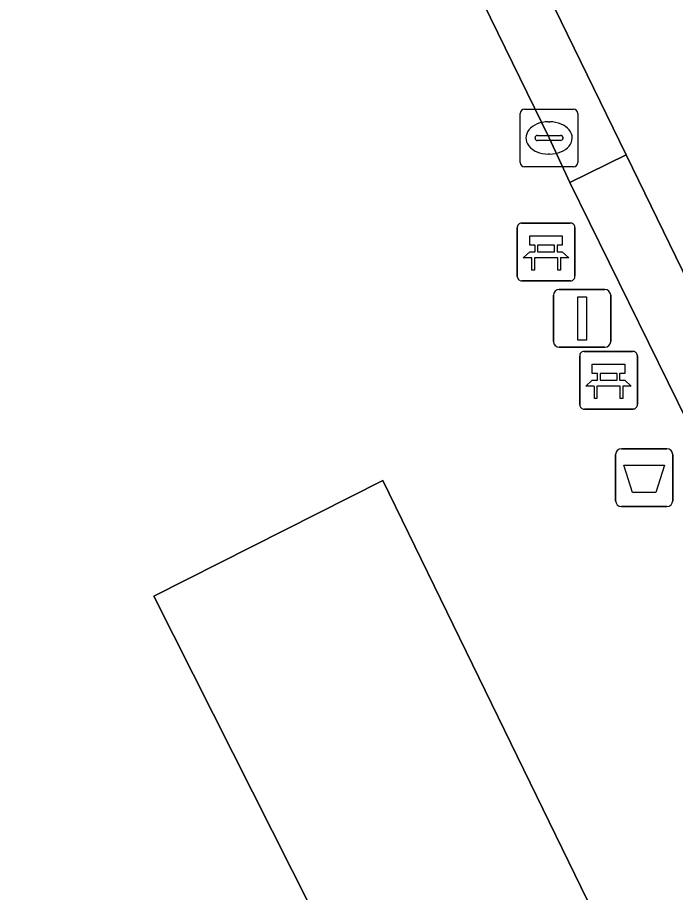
# Model space of a CAD drawing. Extents: x 160455 to 162082, y 388339 to 389736.
# Drawn here: x 161012.9 to 161024.3, y 388865.99 to 388881.14 of the extents above; entities that cross this region are included whole.
import ezdxf

# ---------------------------------------------------------------- set-up
doc = ezdxf.new("R2010")
doc.units = 0
for name, color, linetype in [('IMGEO_Afvalbak', 7, 'Continuous'), ('IMGEO_Bank', 7, 'Continuous'), ('IMGEO_Groenvoorziening', 7, 'Continuous'), ('IMGEO_Kolk', 7, 'Continuous'), ('IMGEO_Lichtmast', 7, 'Continuous'), ('IMGEO_Voetgangersgebied_open', 7, 'Continuous'), ('IMGEO_Voetpad_open', 7, 'Continuous')]:
    doc.layers.add(name, color=color, linetype=linetype)

msp = doc.modelspace()

# ---------------------------------------------------------------- linework, layer by layer
at = {"layer": 'IMGEO_Afvalbak'}
for p, q in [((161023.26, 388872.77), (161023.26, 388873.57)), ((161023.26, 388873.57), (161023.26, 388872.77)), ((161023.36, 388873.67), (161024.15, 388873.67)), ((161024.15, 388873.67), (161023.36, 388873.67)), ((161024.25, 388873.57), (161024.25, 388872.77)), ((161024.25, 388872.77), (161024.25, 388873.57)), ((161024.15, 388872.67), (161023.36, 388872.67)), ((161023.36, 388872.67), (161024.15, 388872.67))]:
    msp.add_line(p, q, dxfattribs=at)
msp.add_lwpolyline([(161023.403, 388873.384), (161024.107, 388873.384), (161023.958, 388872.914), (161023.552, 388872.914), (161023.403, 388873.384)], dxfattribs=at)
for centre, start, end in [((161023.36, 388873.57), 90, 180), ((161023.36, 388873.57), 90, 180), ((161024.15, 388873.57), 0, 90), ((161024.15, 388873.57), 360, 90), ((161023.36, 388872.77), 180, 270), ((161023.36, 388872.77), 180, 270), ((161024.15, 388872.77), 270, 0), ((161024.15, 388872.77), 270, 0)]:
    msp.add_arc(centre, 0.1, start, end, dxfattribs=at)
at = {"layer": 'IMGEO_Bank'}
for p, q in [((161021.556, 388876.653), (161021.556, 388877.494)), ((161021.556, 388877.494), (161021.556, 388876.653)), ((161021.631, 388877.578), (161022.472, 388877.578)), ((161022.472, 388877.578), (161021.631, 388877.578)), ((161022.556, 388877.503), (161022.556, 388876.662)), ((161022.556, 388876.662), (161022.556, 388877.503)), ((161021.865, 388877.084), (161021.865, 388877.19)), ((161021.909, 388877.19), (161021.909, 388877.084)), ((161022.197, 388877.196), (161021.915, 388877.196)), ((161022.203, 388877.084), (161022.203, 388877.19)), ((161022.247, 388877.19), (161022.247, 388877.084)), ((161021.915, 388877.078), (161022.197, 388877.078)), ((161022.253, 388876.976), (161021.86, 388876.976)), ((161022.481, 388876.578), (161021.64, 388876.578)), ((161021.64, 388876.578), (161022.481, 388876.578)), ((161022.638, 388874.431), (161022.638, 388875.272)), ((161022.638, 388875.272), (161022.638, 388874.431)), ((161022.713, 388875.356), (161023.554, 388875.356)), ((161023.554, 388875.356), (161022.713, 388875.356)), ((161023.638, 388875.281), (161023.638, 388874.44)), ((161023.638, 388874.44), (161023.638, 388875.281)), ((161022.947, 388874.862), (161022.947, 388874.968)), ((161022.991, 388874.968), (161022.991, 388874.862)), ((161023.279, 388874.974), (161022.997, 388874.974)), ((161023.285, 388874.862), (161023.285, 388874.968)), ((161023.329, 388874.968), (161023.329, 388874.862)), ((161023.335, 388874.754), (161022.942, 388874.754)), ((161022.997, 388874.856), (161023.279, 388874.856)), ((161023.563, 388874.356), (161022.722, 388874.356)), ((161022.722, 388874.356), (161023.563, 388874.356))]:
    msp.add_line(p, q, dxfattribs=at)
for points in [[(161021.859, 388877.196), (161021.773, 388877.196), (161021.773, 388877.357), (161022.336, 388877.357), (161022.336, 388877.196), (161022.253, 388877.196)], [(161021.803, 388876.976), (161021.661, 388876.976), (161021.773, 388877.078), (161021.859, 388877.078)], [(161022.253, 388877.078), (161022.336, 388877.078), (161022.448, 388876.976), (161022.309, 388876.976)], [(161021.853, 388876.969), (161021.853, 388876.762), (161021.81, 388876.762), (161021.81, 388876.969)], [(161022.303, 388876.969), (161022.303, 388876.762), (161022.259, 388876.762), (161022.259, 388876.969)], [(161022.941, 388874.974), (161022.855, 388874.974), (161022.855, 388875.135), (161023.418, 388875.135), (161023.418, 388874.974), (161023.335, 388874.974)], [(161022.885, 388874.754), (161022.743, 388874.754), (161022.855, 388874.856), (161022.941, 388874.856)], [(161023.335, 388874.856), (161023.418, 388874.856), (161023.53, 388874.754), (161023.391, 388874.754)], [(161022.935, 388874.747), (161022.935, 388874.54), (161022.892, 388874.54), (161022.892, 388874.747)], [(161023.385, 388874.747), (161023.385, 388874.54), (161023.341, 388874.54), (161023.341, 388874.747)]]:
    msp.add_lwpolyline(points, dxfattribs=at)
for centre, radius, start, end in [((161021.634, 388877.5), 0.0779, 92.4484, 184.2845), ((161021.634, 388877.5), 0.0779, 92.4484, 184.2845), ((161022.478, 388877.5), 0.0779, 2.4484, 94.2845), ((161022.478, 388877.5), 0.0779, 2.4484, 94.2845), ((161021.858, 388877.189), 0.00671, 2.8957, 87.1043), ((161021.915, 388877.189), 0.00671, 92.8957, 177.1043), ((161022.197, 388877.189), 0.00671, 2.8957, 87.1043), ((161022.254, 388877.189), 0.00671, 92.8957, 177.1043), ((161021.858, 388877.085), 0.00671, 272.8957, 357.1043), ((161021.915, 388877.085), 0.00671, 182.8957, 267.1043), ((161022.197, 388877.085), 0.00671, 272.8957, 357.1043), ((161022.254, 388877.085), 0.00671, 182.8957, 267.1043), ((161021.803, 388876.969), 0.00671, 2.8957, 87.1043), ((161021.86, 388876.969), 0.00671, 92.8957, 177.1043), ((161022.252, 388876.969), 0.00671, 2.8957, 87.1043), ((161022.309, 388876.969), 0.00671, 92.8957, 177.1043), ((161021.634, 388876.656), 0.0779, 182.4484, 274.2845), ((161021.634, 388876.656), 0.0779, 182.4484, 274.2845), ((161022.478, 388876.656), 0.0779, 272.4484, 4.2845), ((161022.478, 388876.656), 0.0779, 272.4484, 4.2845), ((161022.716, 388875.278), 0.0779, 92.4484, 184.2845), ((161022.716, 388875.278), 0.0779, 92.4484, 184.2845), ((161023.56, 388875.278), 0.0779, 2.4484, 94.2845), ((161023.56, 388875.278), 0.0779, 2.4484, 94.2845), ((161022.94, 388874.967), 0.00671, 2.8957, 87.1043), ((161022.997, 388874.967), 0.00671, 92.8957, 177.1043), ((161023.279, 388874.967), 0.00671, 2.8957, 87.1043), ((161023.336, 388874.967), 0.00671, 92.8957, 177.1043), ((161022.885, 388874.747), 0.00671, 2.8957, 87.1043), ((161022.942, 388874.747), 0.00671, 92.8957, 177.1043), ((161022.94, 388874.863), 0.00671, 272.8957, 357.1043), ((161022.997, 388874.863), 0.00671, 182.8957, 267.1043), ((161023.279, 388874.863), 0.00671, 272.8957, 357.1043), ((161023.336, 388874.863), 0.00671, 182.8957, 267.1043), ((161023.334, 388874.747), 0.00671, 2.8957, 87.1043), ((161023.391, 388874.747), 0.00671, 92.8957, 177.1043), ((161022.716, 388874.434), 0.0779, 182.4484, 274.2845), ((161022.716, 388874.434), 0.0779, 182.4484, 274.2845), ((161023.56, 388874.434), 0.0779, 272.4484, 4.2845), ((161023.56, 388874.434), 0.0779, 272.4484, 4.2845)]:
    msp.add_arc(centre, radius, start, end, dxfattribs=at)
at = {"layer": 'IMGEO_Groenvoorziening'}
msp.add_lwpolyline([(161015.259, 388871.119), (161021.414, 388858.916), (161025.216, 388860.835), (161019.226, 388873.12)], close=True, dxfattribs=at)
at = {"layer": 'IMGEO_Kolk'}
for p, q in [((161021.606, 388878.626), (161021.606, 388879.478)), ((161021.681, 388879.552), (161022.533, 388879.552)), ((161022.607, 388879.478), (161022.607, 388878.626)), ((161022.094, 388879.332), (161022.119, 388879.332)), ((161021.865, 388879.046), (161021.865, 388879.058)), ((161022.303, 388879.009), (161021.905, 388879.009)), ((161021.908, 388879.095), (161022.306, 388879.095)), ((161022.349, 388879.058), (161022.349, 388879.046)), ((161022.117, 388878.772), (161022.092, 388878.772)), ((161022.533, 388878.552), (161021.681, 388878.552))]:
    msp.add_line(p, q, dxfattribs=at)
for points in [[(161021.606, 388878.626), (161021.606, 388879.478)], [(161021.681, 388879.552), (161022.533, 388879.552)], [(161022.607, 388879.478), (161022.607, 388878.626)], [(161022.533, 388878.552), (161021.681, 388878.552)]]:
    msp.add_lwpolyline(points, dxfattribs=at)
for centre, radius, start, end in [((161021.683, 388879.476), 0.0765, 91.552, 178.448), ((161021.683, 388879.476), 0.0765, 91.552, 178.448), ((161022.531, 388879.476), 0.0765, 1.552, 88.448), ((161022.531, 388879.476), 0.0765, 1.552, 88.448), ((161021.905, 388879.055), 0.0403, 85.8775, 175.7526), ((161021.902, 388879.045), 0.0366, 178.938, 274.7102), ((161022.306, 388879.052), 0.043, 264.8664, 352.4533), ((161022.31, 388879.057), 0.0386, 1.7309, 96.639), ((161021.683, 388878.628), 0.0765, 181.552, 268.448), ((161021.683, 388878.628), 0.0765, 181.552, 268.448), ((161022.531, 388878.628), 0.0765, 271.552, 358.448), ((161022.531, 388878.628), 0.0765, 271.552, 358.448)]:
    msp.add_arc(centre, radius, start, end, dxfattribs=at)
for centre, major_axis, ratio, start_param, end_param in [((161022.093, 388879.052), (-0.387, 0.002), 0.722429, 4.712389, 7.853982), ((161022.118, 388879.052), (-0.39, 0.002), 0.717154, 1.570796, 4.712389)]:
    msp.add_ellipse(centre, major_axis=major_axis, ratio=ratio, start_param=start_param, end_param=end_param, dxfattribs=at)
at = {"layer": 'IMGEO_Lichtmast'}
for p, q in [((161022.285, 388876.427), (161023.075, 388876.427)), ((161023.075, 388876.427), (161022.285, 388876.427)), ((161022.185, 388875.527), (161022.185, 388876.327)), ((161022.185, 388876.327), (161022.185, 388875.527)), ((161023.175, 388876.327), (161023.175, 388875.527)), ((161023.175, 388875.527), (161023.175, 388876.327)), ((161023.075, 388875.427), (161022.285, 388875.427)), ((161022.285, 388875.427), (161023.075, 388875.427))]:
    msp.add_line(p, q, dxfattribs=at)
msp.add_lwpolyline([(161022.605, 388876.302), (161022.755, 388876.302), (161022.755, 388875.552), (161022.605, 388875.552), (161022.605, 388876.302)], dxfattribs=at)
for centre, start, end in [((161022.285, 388876.327), 90, 180), ((161022.285, 388876.327), 90, 180), ((161023.075, 388876.327), 0, 90), ((161023.075, 388876.327), 360, 90), ((161022.285, 388875.527), 180, 270), ((161022.285, 388875.527), 180, 270), ((161023.075, 388875.527), 270, 0), ((161023.075, 388875.527), 270, 0)]:
    msp.add_arc(centre, 0.1, start, end, dxfattribs=at)
at = {"layer": 'IMGEO_Voetgangersgebied_open'}
for points in [[(161014.199, 388897.674), (161017.132, 388891.713), (161018.833, 388888.244), (161020.285, 388885.239), (161023.441, 388878.762), (161025.809, 388873.902), (161025.956, 388873.62), (161028.439, 388868.528), (161032.15, 388860.965), (161035.133, 388854.927), (161032.594, 388853.709), (161024.453, 388849.805), (161022.835, 388848.993), (161024.557, 388845.477), (161040.679, 388853.319)], [(160993.231, 388849.232), (161017.024, 388860.849), (161018.202, 388858.451), (161022.36, 388849.963), (161023.99, 388850.767), (161031.431, 388854.382), (161032.104, 388854.699), (161033.656, 388855.442), (161031.19, 388860.496), (161029.643, 388863.612), (161027.472, 388868.057), (161024.85, 388873.434), (161022.468, 388878.28), (161022.108, 388879.053), (161019.311, 388884.774), (161016.155, 388891.246), (161015.666, 388892.264), (161013.227, 388897.198)]]:
    msp.add_lwpolyline(points, dxfattribs=at)
msp.add_lwpolyline([(161015.259, 388871.119), (161019.226, 388873.12), (161025.216, 388860.835), (161021.414, 388858.916)], close=True, dxfattribs=at)
at = {"layer": 'IMGEO_Voetpad_open'}
for points in [[(161019.311, 388884.774), (161022.108, 388879.053), (161022.468, 388878.28), (161023.441, 388878.762), (161020.285, 388885.239)], [(161024.85, 388873.434), (161025.809, 388873.902), (161023.441, 388878.762), (161022.468, 388878.28)]]:
    msp.add_lwpolyline(points, close=True, dxfattribs=at)

doc.saveas('drawing.dxf')
